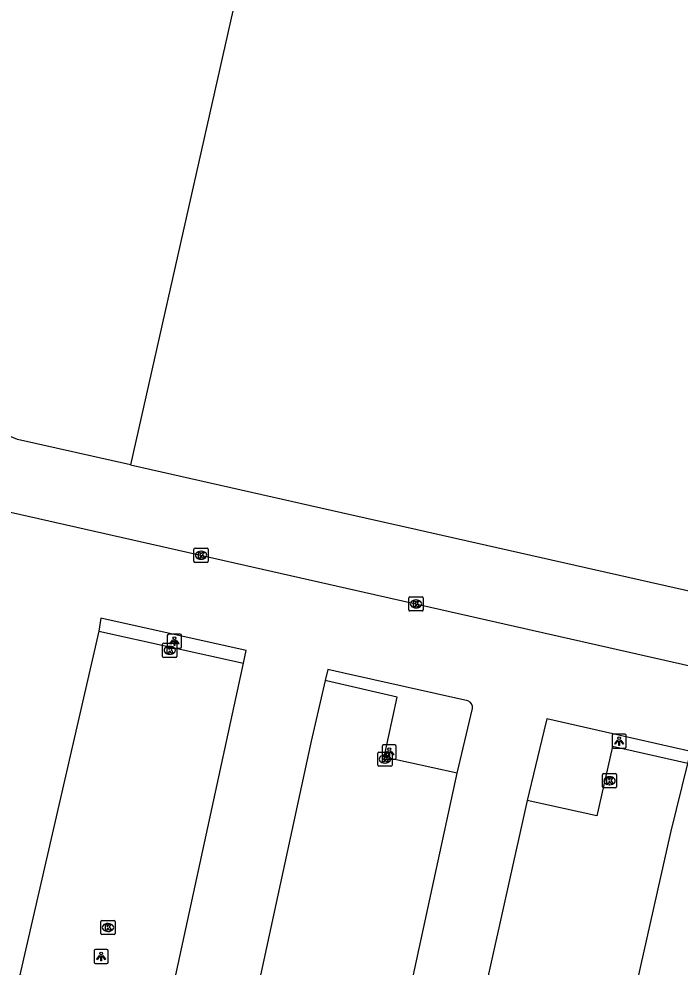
# Model space of a CAD drawing. Extents: x 162172 to 163187, y 382874 to 383684.
# Drawn here: x 162476.6 to 162523.1, y 383057.9 to 383124.7 of the extents above; entities that cross this region are included whole.
import ezdxf

# ---------------------------------------------------------------- set-up
doc = ezdxf.new("R2010")
doc.units = 0
for name, color, linetype in [('IMGEO_Kolk', 7, 'Continuous'), ('IMGEO_Lichtpunt', 7, 'Continuous'), ('IMGEO_Pand', 7, 'Continuous'), ('IMGEO_Parkeervlak_open', 7, 'Continuous'), ('IMGEO_Rijbaan_lokaal_open', 7, 'Continuous')]:
    doc.layers.add(name, color=color, linetype=linetype)

msp = doc.modelspace()

# ---------------------------------------------------------------- linework, layer by layer
at = {"layer": 'IMGEO_Kolk'}
for p, q in [((162488.884, 383086.503), (162488.884, 383087.355)), ((162488.959, 383087.429), (162489.811, 383087.429)), ((162489.372, 383087.209), (162489.397, 383087.209)), ((162489.885, 383087.355), (162489.885, 383086.503)), ((162489.811, 383086.429), (162488.959, 383086.429)), ((162489.395, 383086.649), (162489.37, 383086.649)), ((162504.022, 383083.076), (162504.022, 383083.928)), ((162504.097, 383084.002), (162504.949, 383084.002)), ((162504.51, 383083.782), (162504.535, 383083.782)), ((162505.023, 383083.928), (162505.023, 383083.076)), ((162504.949, 383083.002), (162504.097, 383083.002)), ((162504.533, 383083.222), (162504.508, 383083.222)), ((162486.679, 383079.805), (162486.679, 383080.657)), ((162486.754, 383080.731), (162487.606, 383080.731)), ((162487.167, 383080.511), (162487.192, 383080.511)), ((162487.68, 383080.657), (162487.68, 383079.805)), ((162487.606, 383079.731), (162486.754, 383079.731)), ((162487.19, 383079.951), (162487.165, 383079.951)), ((162501.835, 383072.135), (162501.835, 383072.987)), ((162501.91, 383073.061), (162502.762, 383073.061)), ((162502.836, 383072.987), (162502.836, 383072.135)), ((162502.323, 383072.841), (162502.348, 383072.841)), ((162502.762, 383072.061), (162501.91, 383072.061)), ((162502.346, 383072.281), (162502.321, 383072.281)), ((162517.652, 383070.614), (162517.652, 383071.466)), ((162517.727, 383071.54), (162518.579, 383071.54)), ((162518.14, 383071.32), (162518.165, 383071.32)), ((162518.653, 383071.466), (162518.653, 383070.614)), ((162518.579, 383070.54), (162517.727, 383070.54)), ((162518.163, 383070.76), (162518.138, 383070.76)), ((162482.332, 383060.273), (162482.332, 383061.125)), ((162482.407, 383061.199), (162483.259, 383061.199)), ((162482.82, 383060.979), (162482.845, 383060.979)), ((162483.333, 383061.125), (162483.333, 383060.273)), ((162482.843, 383060.419), (162482.818, 383060.419)), ((162483.259, 383060.199), (162482.407, 383060.199))]:
    msp.add_line(p, q, dxfattribs=at)
for points in [[(162488.884, 383086.503), (162488.884, 383087.355)], [(162488.959, 383087.429), (162489.811, 383087.429)], [(162489.205, 383087.129), (162489.328, 383087.129), (162489.328, 383086.978), (162489.458, 383087.129), (162489.622, 383087.129), (162489.476, 383086.978), (162489.629, 383086.729), (162489.477, 383086.729), (162489.392, 383086.893), (162489.328, 383086.826), (162489.328, 383086.729), (162489.205, 383086.729), (162489.205, 383087.129)], [(162489.885, 383087.355), (162489.885, 383086.503)], [(162489.811, 383086.429), (162488.959, 383086.429)], [(162504.022, 383083.076), (162504.022, 383083.928)], [(162504.097, 383084.002), (162504.949, 383084.002)], [(162504.343, 383083.702), (162504.466, 383083.702), (162504.466, 383083.551), (162504.596, 383083.702), (162504.76, 383083.702), (162504.614, 383083.551), (162504.767, 383083.302), (162504.615, 383083.302), (162504.53, 383083.466), (162504.466, 383083.399), (162504.466, 383083.302), (162504.343, 383083.302), (162504.343, 383083.702)], [(162505.023, 383083.928), (162505.023, 383083.076)], [(162504.949, 383083.002), (162504.097, 383083.002)], [(162486.679, 383079.805), (162486.679, 383080.657)], [(162486.754, 383080.731), (162487.606, 383080.731)], [(162487, 383080.431), (162487.123, 383080.431), (162487.123, 383080.28), (162487.253, 383080.431), (162487.417, 383080.431), (162487.271, 383080.28), (162487.424, 383080.031), (162487.272, 383080.031), (162487.187, 383080.195), (162487.123, 383080.128), (162487.123, 383080.031), (162487, 383080.031), (162487, 383080.431)], [(162487.68, 383080.657), (162487.68, 383079.805)], [(162487.606, 383079.731), (162486.754, 383079.731)], [(162501.835, 383072.135), (162501.835, 383072.987)], [(162501.91, 383073.061), (162502.762, 383073.061)], [(162502.836, 383072.987), (162502.836, 383072.135)], [(162502.156, 383072.761), (162502.279, 383072.761), (162502.279, 383072.61), (162502.409, 383072.761), (162502.573, 383072.761), (162502.427, 383072.61), (162502.58, 383072.361), (162502.428, 383072.361), (162502.343, 383072.525), (162502.279, 383072.458), (162502.279, 383072.361), (162502.156, 383072.361), (162502.156, 383072.761)], [(162502.762, 383072.061), (162501.91, 383072.061)], [(162517.652, 383070.614), (162517.652, 383071.466)], [(162517.727, 383071.54), (162518.579, 383071.54)], [(162517.973, 383071.24), (162518.096, 383071.24), (162518.096, 383071.089), (162518.226, 383071.24), (162518.39, 383071.24), (162518.244, 383071.089), (162518.397, 383070.84), (162518.245, 383070.84), (162518.16, 383071.004), (162518.096, 383070.937), (162518.096, 383070.84), (162517.973, 383070.84), (162517.973, 383071.24)], [(162518.653, 383071.466), (162518.653, 383070.614)], [(162518.579, 383070.54), (162517.727, 383070.54)], [(162482.332, 383060.273), (162482.332, 383061.125)], [(162482.407, 383061.199), (162483.259, 383061.199)], [(162483.333, 383061.125), (162483.333, 383060.273)], [(162482.653, 383060.899), (162482.776, 383060.899), (162482.776, 383060.748), (162482.906, 383060.899), (162483.07, 383060.899), (162482.924, 383060.748), (162483.077, 383060.499), (162482.925, 383060.499), (162482.84, 383060.663), (162482.776, 383060.596), (162482.776, 383060.499), (162482.653, 383060.499), (162482.653, 383060.899)], [(162483.259, 383060.199), (162482.407, 383060.199)]]:
    msp.add_lwpolyline(points, dxfattribs=at)
for centre, start, end in [((162488.961, 383087.353), 91.55205, 178.44795), ((162488.961, 383087.353), 91.55205, 178.44795), ((162489.809, 383087.353), 1.55205, 88.44795), ((162489.809, 383087.353), 1.55205, 88.44795), ((162488.961, 383086.505), 181.55205, 268.44795), ((162488.961, 383086.505), 181.55205, 268.44795), ((162489.809, 383086.505), 271.55205, 358.44795), ((162489.809, 383086.505), 271.55205, 358.44795), ((162504.099, 383083.926), 91.55205, 178.44795), ((162504.099, 383083.926), 91.55205, 178.44795), ((162504.947, 383083.926), 1.55205, 88.44795), ((162504.947, 383083.926), 1.55205, 88.44795), ((162504.099, 383083.078), 181.55205, 268.44795), ((162504.099, 383083.078), 181.55205, 268.44795), ((162504.947, 383083.078), 271.55205, 358.44795), ((162504.947, 383083.078), 271.55205, 358.44795), ((162486.756, 383080.655), 91.55205, 178.44795), ((162486.756, 383080.655), 91.55205, 178.44795), ((162487.604, 383080.655), 1.55205, 88.44795), ((162487.604, 383080.655), 1.55205, 88.44795), ((162486.756, 383079.807), 181.55205, 268.44795), ((162486.756, 383079.807), 181.55205, 268.44795), ((162487.604, 383079.807), 271.55205, 358.44795), ((162487.604, 383079.807), 271.55205, 358.44795), ((162501.912, 383072.985), 91.55205, 178.44795), ((162501.912, 383072.985), 91.55205, 178.44795), ((162502.76, 383072.985), 1.55205, 88.44795), ((162502.76, 383072.985), 1.55205, 88.44795), ((162501.912, 383072.137), 181.55205, 268.44795), ((162501.912, 383072.137), 181.55205, 268.44795), ((162502.76, 383072.137), 271.55205, 358.44795), ((162502.76, 383072.137), 271.55205, 358.44795), ((162517.729, 383071.464), 91.55205, 178.44795), ((162517.729, 383071.464), 91.55205, 178.44795), ((162518.577, 383071.464), 1.55205, 88.44795), ((162518.577, 383071.464), 1.55205, 88.44795), ((162517.729, 383070.616), 181.55205, 268.44795), ((162517.729, 383070.616), 181.55205, 268.44795), ((162518.577, 383070.616), 271.55205, 358.44795), ((162518.577, 383070.616), 271.55205, 358.44795), ((162482.409, 383061.123), 91.55205, 178.44795), ((162482.409, 383061.123), 91.55205, 178.44795), ((162483.257, 383061.123), 1.55205, 88.44795), ((162483.257, 383061.123), 1.55205, 88.44795), ((162482.409, 383060.275), 181.55205, 268.44795), ((162482.409, 383060.275), 181.55205, 268.44795), ((162483.257, 383060.275), 271.55205, 358.44795), ((162483.257, 383060.275), 271.55205, 358.44795)]:
    msp.add_arc(centre, 0.0765, start, end, dxfattribs=at)
for centre, major_axis, ratio, start_param, end_param in [((162489.371, 383086.929), (-0.387, 0.002), 0.722429, 4.712389, 7.853982), ((162489.396, 383086.929), (-0.39, 0.002), 0.717154, 1.570796, 4.712389), ((162504.509, 383083.502), (-0.387, 0.002), 0.722429, 4.712389, 7.853982), ((162504.534, 383083.502), (-0.39, 0.002), 0.717154, 1.570796, 4.712389), ((162487.166, 383080.231), (-0.387, 0.002), 0.722429, 4.712389, 7.853982), ((162487.191, 383080.231), (-0.39, 0.002), 0.717154, 1.570796, 4.712389), ((162502.322, 383072.561), (-0.387, 0.002), 0.722429, 4.712389, 7.853982), ((162502.347, 383072.561), (-0.39, 0.002), 0.717154, 1.570796, 4.712389), ((162518.139, 383071.04), (-0.387, 0.002), 0.722429, 4.712389, 7.853982), ((162518.164, 383071.04), (-0.39, 0.002), 0.717154, 1.570796, 4.712389), ((162482.819, 383060.699), (-0.387, 0.002), 0.722429, 4.712389, 7.853982), ((162482.844, 383060.699), (-0.39, 0.002), 0.717154, 1.570796, 4.712389)]:
    msp.add_ellipse(centre, major_axis=major_axis, ratio=ratio, start_param=start_param, end_param=end_param, dxfattribs=at)
at = {"layer": 'IMGEO_Lichtpunt'}
for p, q in [((162487.008, 383081.279), (162487.008, 383080.472)), ((162487.008, 383081.279), (162487.008, 383080.472)), ((162487.91, 383081.374), (162487.102, 383081.374)), ((162487.91, 383081.374), (162487.102, 383081.374)), ((162488.004, 383080.472), (162488.004, 383081.279)), ((162488.004, 383080.472), (162488.004, 383081.279)), ((162487.102, 383080.378), (162487.91, 383080.378)), ((162487.102, 383080.378), (162487.91, 383080.378)), ((162519.238, 383074.333), (162518.43, 383074.333)), ((162519.238, 383074.333), (162518.43, 383074.333)), ((162518.336, 383074.238), (162518.336, 383073.431)), ((162518.336, 383074.238), (162518.336, 383073.431)), ((162519.332, 383073.431), (162519.332, 383074.238)), ((162519.332, 383073.431), (162519.332, 383074.238)), ((162502.141, 383073.464), (162502.141, 383072.657)), ((162502.141, 383073.464), (162502.141, 383072.657)), ((162503.043, 383073.559), (162502.235, 383073.559)), ((162503.043, 383073.559), (162502.235, 383073.559)), ((162503.137, 383072.657), (162503.137, 383073.464)), ((162503.137, 383072.657), (162503.137, 383073.464)), ((162518.43, 383073.337), (162519.238, 383073.337)), ((162518.43, 383073.337), (162519.238, 383073.337)), ((162502.235, 383072.563), (162503.043, 383072.563)), ((162502.235, 383072.563), (162503.043, 383072.563)), ((162481.854, 383059.057), (162481.854, 383058.25)), ((162481.854, 383059.057), (162481.854, 383058.25)), ((162482.756, 383059.152), (162481.948, 383059.152)), ((162482.756, 383059.152), (162481.948, 383059.152)), ((162482.85, 383058.25), (162482.85, 383059.057)), ((162482.85, 383058.25), (162482.85, 383059.057)), ((162481.948, 383058.156), (162482.756, 383058.156)), ((162481.948, 383058.156), (162482.756, 383058.156))]:
    msp.add_line(p, q, dxfattribs=at)
for points in [[(162487.382, 383080.943), (162487.421, 383080.915), (162487.233, 383080.653), (162487.195, 383080.68), (162487.382, 383080.943)], [(162487.484, 383080.895), (162487.531, 383080.895), (162487.531, 383080.573), (162487.484, 383080.573), (162487.484, 383080.895)], [(162487.594, 383080.915), (162487.632, 383080.942), (162487.819, 383080.68), (162487.78, 383080.652), (162487.594, 383080.915)], [(162518.71, 383073.902), (162518.749, 383073.874), (162518.561, 383073.612), (162518.523, 383073.639), (162518.71, 383073.902)], [(162518.812, 383073.854), (162518.859, 383073.854), (162518.859, 383073.532), (162518.812, 383073.532), (162518.812, 383073.854)], [(162518.922, 383073.874), (162518.96, 383073.901), (162519.147, 383073.639), (162519.108, 383073.611), (162518.922, 383073.874)], [(162502.515, 383073.128), (162502.554, 383073.1), (162502.366, 383072.838), (162502.328, 383072.865), (162502.515, 383073.128)], [(162502.617, 383073.08), (162502.664, 383073.08), (162502.664, 383072.758), (162502.617, 383072.758), (162502.617, 383073.08)], [(162502.727, 383073.1), (162502.765, 383073.127), (162502.952, 383072.865), (162502.913, 383072.837), (162502.727, 383073.1)], [(162482.228, 383058.721), (162482.267, 383058.693), (162482.079, 383058.431), (162482.041, 383058.458), (162482.228, 383058.721)], [(162482.33, 383058.673), (162482.377, 383058.673), (162482.377, 383058.351), (162482.33, 383058.351), (162482.33, 383058.673)], [(162482.44, 383058.693), (162482.478, 383058.72), (162482.665, 383058.458), (162482.626, 383058.43), (162482.44, 383058.693)]]:
    msp.add_lwpolyline(points, dxfattribs=at)
for centre in [(162487.507, 383081.077), (162518.835, 383074.036), (162502.64, 383073.262), (162482.353, 383058.855)]:
    msp.add_circle(centre, 0.0994, dxfattribs=at)
for centre, start, end in [((162487.102, 383081.279), 90, 180), ((162487.102, 383081.279), 90, 180), ((162487.91, 383081.279), 0, 90), ((162487.91, 383081.279), 0, 90), ((162487.102, 383080.472), 180, 270), ((162487.102, 383080.472), 180, 270), ((162487.91, 383080.472), 270, 0), ((162487.91, 383080.472), 270, 360), ((162518.43, 383074.238), 90, 180), ((162518.43, 383074.238), 90, 180), ((162519.238, 383074.238), 0, 90), ((162519.238, 383074.238), 0, 90), ((162502.235, 383073.464), 90, 180), ((162502.235, 383073.464), 90, 180), ((162503.043, 383073.464), 0, 90), ((162503.043, 383073.464), 0, 90), ((162518.43, 383073.431), 180, 270), ((162518.43, 383073.431), 180, 270), ((162519.238, 383073.431), 270, 0), ((162519.238, 383073.431), 270, 360), ((162502.235, 383072.657), 180, 270), ((162502.235, 383072.657), 180, 270), ((162503.043, 383072.657), 270, 0), ((162503.043, 383072.657), 270, 360), ((162481.948, 383059.057), 90, 180), ((162481.948, 383059.057), 90, 180), ((162482.756, 383059.057), 0, 90), ((162482.756, 383059.057), 0, 90), ((162481.948, 383058.25), 180, 270), ((162481.948, 383058.25), 180, 270), ((162482.756, 383058.25), 270, 0), ((162482.756, 383058.25), 270, 360)]:
    msp.add_arc(centre, 0.0946, start, end, dxfattribs=at)
at = {"layer": 'IMGEO_Pand'}
for points in [[(162484.409, 383093.295), (162476.459, 383095.089), (162472.808, 383096.577), (162469.691, 383099.116), (162467.591, 383102.472), (162466.614, 383106.341), (162466.852, 383110.317), (162467.227, 383111.979), (162467.097, 383112.008), (162459.164, 383113.794), (162460.267, 383118.672), (162473.143, 383175.448), (162481.648, 383173.568)], [(162499.248, 383159.178), (162484.409, 383093.295)], [(162484.409, 383093.295), (162500, 383089.778), (162504.597, 383088.741), (162505.635, 383088.507), (162541.223, 383080.464), (162545.606, 383099.824), (162546.358, 383103.146)]]:
    msp.add_lwpolyline(points, dxfattribs=at)
at = {"layer": 'IMGEO_Parkeervlak_open'}
for points in [[(162482.175, 383081.586), (162492.364, 383079.333)], [(162507.432, 383071.57), (162502.274, 383072.703), (162503.201, 383076.921), (162498.227, 383078.083), (162498.125, 383078.107)], [(162523.676, 383072.244), (162518.351, 383073.443), (162517.251, 383068.557), (162512.355, 383069.655)]]:
    msp.add_lwpolyline(points, dxfattribs=at)
at = {"layer": 'IMGEO_Rijbaan_lokaal_open'}
for points in [[(162458.188, 383093.991), (162541.036, 383075.236)], [(162492.364, 383079.333), (162492.557, 383080.208), (162482.33, 383082.499), (162482.175, 383081.586)], [(162482.175, 383081.586), (162476.615, 383057.37), (162487.114, 383055.096), (162492.364, 383079.333)], [(162508.171, 383076.661), (162499.344, 383078.645), (162498.322, 383078.888), (162498.125, 383078.107)], [(162498.125, 383078.107), (162497.145, 383073.83), (162492.819, 383053.86), (162503.113, 383051.63), (162507.432, 383071.57)], [(162507.432, 383071.57), (162508.493, 383076.121)], [(162523.676, 383072.244), (162523.877, 383073.096), (162518.898, 383074.227), (162513.735, 383075.394), (162513.527, 383074.529), (162512.355, 383069.655)], [(162512.355, 383069.655), (162508.111, 383050.548), (162513.287, 383049.441), (162518.202, 383048.357), (162522.472, 383067.385), (162523.676, 383072.244)]]:
    msp.add_lwpolyline(points, dxfattribs=at)
msp.add_arc((162508.052, 383076.224), 0.453, 346.83865, 74.77629, dxfattribs=at)

doc.saveas('drawing.dxf')
